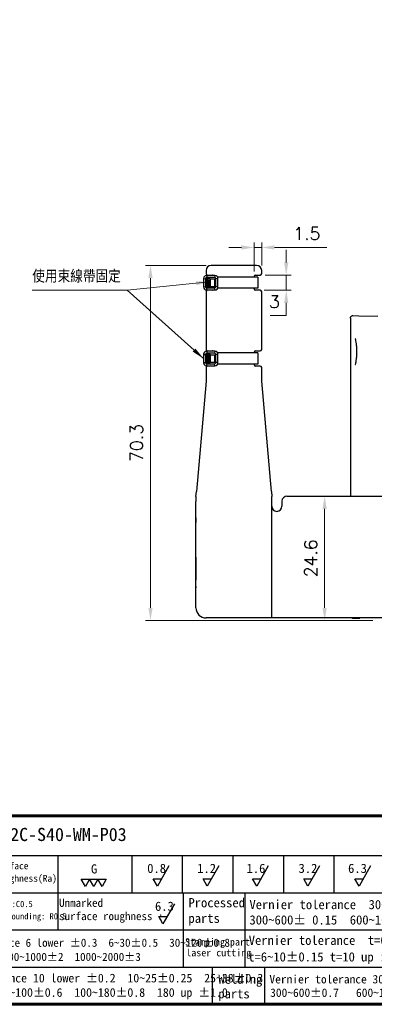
# Model space of a CAD drawing. Header units: millimetres. Extents: x 399 to 6233, y -1870 to 1602.
# Tile 503 of 656: x 5902 to 5972, y -336 to -141. Entities that reach past the tile are written whole.
import ezdxf
from ezdxf.enums import TextEntityAlignment as Align

# ---------------------------------------------------------------- set-up
doc = ezdxf.new("R2010")
doc.units = ezdxf.units.MM
doc.linetypes.add('SLD-實線', pattern=[0])
for name, color, linetype, lineweight in [('AM_0', 7, 'Continuous', 50), ('AM_5', 3, 'Continuous', 25), ('可見 (ISO)', 7, 'Continuous', 25)]:
    doc.layers.add(name, color=color, linetype=linetype, lineweight=lineweight)
doc.layers.add('BORDER', color=7, linetype='Continuous')
doc.layers.add('圖框', color=7, linetype='SLD-實線')
doc.styles.add('尺寸標註', font='romans.shx', dxfattribs={"bigfont": 'CHINESET.SHX'})
doc.styles.add('標題欄', font='txt')
doc.dimstyles.new('CNS1', dxfattribs={"dimtxt": 2.5, "dimasz": 2.5, "dimexe": 1, "dimexo": 1, "dimgap": 1.5, "dimtad": 1, "dimtoh": 1, "dimdec": 1, "dimdsep": 46, "dimtxsty": '尺寸標註', "dimcen": 0, "dimclrd": 2, "dimclre": 2, "dimclrt": 1, "dimadec": 0, "dimazin": 2, "dimtp": 0.1, "dimtm": 0.1, "dimtfac": 0.71, "dimtdec": 1, "dimtmove": 0, "dimatfit": 0, "dimfxl": 0, "dimlwd": 13, "dimlwe": 13, "dimarcsym": 0})
doc.dimstyles.new('CNS1$0', dxfattribs={"dimtxt": 2.5, "dimasz": 2.5, "dimexe": 1, "dimexo": 1, "dimgap": 1.5, "dimtad": 1, "dimtoh": 1, "dimdec": 1, "dimdsep": 46, "dimtxsty": '尺寸標註', "dimcen": 0, "dimclrd": 2, "dimclre": 2, "dimclrt": 1, "dimadec": 0, "dimazin": 2, "dimtp": 0.1, "dimtm": 0.1, "dimtfac": 0.71, "dimtdec": 1, "dimtmove": 0, "dimatfit": 0, "dimfxl": 0, "dimlwd": 13, "dimlwe": 13, "dimarcsym": 0})

# ---------------------------------------------------------------- blocks, each defined once
blk = doc.blocks.new('A4-英文圖框-橫式')
at = {"layer": 'BORDER', "color": 123, "linetype": 'Continuous', "lineweight": 60, "ltscale": 25.4}
blk.add_line((2151.7, -57.78), (2549.79, -57.78), dxfattribs=at)
at = {"layer": 'BORDER', "color": 60, "linetype": 'Continuous', "ltscale": 25.4}
for p, q in [((2151.7, -65.63), (2549.79, -65.63)), ((2291.22, -65.63), (2291.22, -80.35)), ((2305.82, -65.63), (2305.82, -72.99)), ((2315.82, -65.63), (2315.82, -72.99)), ((2325.82, -65.63), (2325.82, -72.99)), ((2335.82, -65.63), (2335.82, -72.99)), ((2345.82, -65.63), (2345.82, -72.99)), ((2151.7, -72.99), (2364.21, -72.99)), ((2315.96, -72.99), (2315.96, -80.35)), ((2328.19, -72.99), (2328.19, -80.35)), ((2151.7, -80.35), (2364.21, -80.35)), ((2315.96, -80.35), (2315.96, -87.7)), ((2328.19, -80.35), (2328.19, -87.7)), ((2151.7, -87.7), (2364.21, -87.7)), ((2321.74, -87.7), (2321.74, -95.06)), ((2332.11, -87.7), (2332.11, -95.06))]:
    blk.add_line(p, q, dxfattribs=at)
at = {"layer": 'BORDER', "color": 2, "linetype": 'Continuous', "ltscale": 25.4}
for p, q in [((2313.17, -67.68), (2310.88, -71.65)), ((2323.06, -67.68), (2320.77, -71.65)), ((2332.82, -67.68), (2330.53, -71.65)), ((2342.95, -67.68), (2340.66, -71.65)), ((2353.07, -67.68), (2350.78, -71.65)), ((2296.65, -71.76), (2295.82, -70.33)), ((2295.82, -70.33), (2297.47, -70.33)), ((2297.47, -70.33), (2296.65, -71.76)), ((2298.3, -71.76), (2297.47, -70.33)), ((2297.47, -70.33), (2299.12, -70.33)), ((2299.12, -70.33), (2298.3, -71.76)), ((2299.94, -71.76), (2299.12, -70.33)), ((2299.12, -70.33), (2300.77, -70.33)), ((2300.77, -70.33), (2299.94, -71.76)), ((2310.88, -71.65), (2310.05, -70.22)), ((2310.05, -70.22), (2311.7, -70.22)), ((2320.77, -71.65), (2319.94, -70.22)), ((2319.94, -70.22), (2321.59, -70.22)), ((2330.53, -71.65), (2329.7, -70.22)), ((2329.7, -70.22), (2331.35, -70.22)), ((2340.66, -71.65), (2339.84, -70.22)), ((2339.84, -70.22), (2341.48, -70.22)), ((2350.78, -71.65), (2349.96, -70.22)), ((2349.96, -70.22), (2351.61, -70.22)), ((2314.27, -75.17), (2311.98, -79.13)), ((2311.98, -79.13), (2311.16, -77.71)), ((2311.16, -77.71), (2312.8, -77.71))]:
    blk.add_line(p, q, dxfattribs=at)
at = {"layer": 'BORDER', "color": 123, "linetype": 'Continuous', "lineweight": 60, "ltscale": 25.4}
blk.add_lwpolyline([(2151.7, 188.79), (2555.09, 188.79), (2555.09, -95.06), (2151.7, -95.06)], close=True, dxfattribs=at)
at = {"layer": '圖框', "style": '標題欄'}
for s, height, p in [('Surface', 1.377, (2278.84, -66.96)), ('G', 1.82, (2297.75, -67.35)), ('0.8', 1.824, (2308.88, -67.24)), ('1.2', 1.824, (2318.77, -67.24)), ('1.6', 1.824, (2328.53, -67.24)), ('3.2', 1.824, (2338.81, -67.24)), ('6.3', 1.824, (2348.61, -67.24)), ('Roughness(Ra)', 1.377, (2278.84, -69.44)), ('Processed', 1.824, (2317.04, -74.04)), ('Unmarked chamfer :C0.5', 1.2273, (2267.87, -74.6)), ('Unmarked', 1.596, (2291.45, -74.18)), ('6.3', 1.824, (2310.42, -74.74)), ('Vernier tolerance  300 lower %%P0.1', 1.8237, (2329.1, -74.41)), ('Unmarked corner rounding: R0.5', 1.2273, (2267.85, -77.03)), ('surface roughness :', 1.5965, (2291.45, -76.81)), ('parts', 1.824, (2317.04, -77.12)), ('300~600%%P 0.15  600~1000%%P 0.2', 1.8237, (2329.1, -77.45)), ('Vernier tolerance  t=0.6~5%%P0.1', 1.8237, (2328.96, -81.48)), ('Vernier tolerance 6 lower %%P0.3  6~30%%P0.5  30~120%%P0.8', 1.6062, (2265.15, -82.07)), ('Stamping part', 1.4514, (2316.36, -81.99)), ('120~400%%P1.2  400~1000%%P2  1000~2000%%P3', 1.6062, (2265, -84.87)), ('laser cutting', 1.4514, (2316.61, -84.12)), ('t=6~10%%P0.15 t=10 up %%P0.2', 1.8237, (2328.87, -84.76)), ('Vernier tolerance 10 lower %%P0.2  10~25%%P0.25  25~38%%P0.3', 1.7169, (2265.25, -89.01)), ('Welding', 1.824, (2322.95, -89.17)), ('Vernier tolerance 300 lower %%P0.5  ', 1.6654, (2333.05, -89.26)), ('38~50%%P0.5  50~100%%P0.6  100~180%%P0.8  180 up %%P1.0', 1.7169, (2265.25, -91.86)), ('parts', 1.824, (2322.95, -92.06)), ('300~600%%P0.7   600~1000%%P1.0', 1.6654, (2333.19, -91.93))]:
    blk.add_text(s, height=height, dxfattribs=at).set_placement(p, align=Align.TOP_LEFT)
blk = doc.blocks.new('*D333')
at = {"layer": 'AM_5', "color": 2, "lineweight": 13}
for p, q in [((5938.9, -189.4), (5926.9, -189.4)), ((5927.9, -191.9), (5927.9, -257.18)), ((5971.9, -259.68), (5926.9, -259.68))]:
    blk.add_line(p, q, dxfattribs=at)
at = {"layer": 'AM_5', "color": 2, "lineweight": -2}
for points in [[(5927.48, -191.9), (5928.32, -191.9), (5927.9, -189.4)], [(5927.48, -257.18), (5928.32, -257.18), (5927.9, -259.68)]]:
    blk.add_solid(points, dxfattribs=at)
at = {"layer": 'Defpoints', "color": 0, "lineweight": -2}
for p in [(5939.9, -189.4), (5927.9, -259.68), (5972.9, -259.68)]:
    blk.add_point(p, dxfattribs=at)
at = {"layer": 'AM_5', "color": 1, "insert": (5925.15, -224.54), "char_height": 2.5, "attachment_point": 5, "rotation": 90, "style": '尺寸標註'}
blk.add_mtext('70.3', dxfattribs=at)
blk = doc.blocks.new('*D334')
at = {"layer": 'AM_5', "color": 2, "lineweight": 13}
for p, q in [((5955.9, -235.08), (5963.35, -235.08)), ((5962.35, -237.58), (5962.35, -257.18)), ((5971.9, -259.68), (5961.35, -259.68))]:
    blk.add_line(p, q, dxfattribs=at)
at = {"layer": 'AM_5', "color": 2, "lineweight": -2}
for points in [[(5961.93, -237.58), (5962.76, -237.58), (5962.35, -235.08)], [(5961.93, -257.18), (5962.76, -257.18), (5962.35, -259.68)]]:
    blk.add_solid(points, dxfattribs=at)
at = {"layer": 'Defpoints', "color": 0, "lineweight": -2}
for p in [(5954.9, -235.08), (5962.35, -259.68), (5972.9, -259.68)]:
    blk.add_point(p, dxfattribs=at)
at = {"layer": 'AM_5', "color": 1, "insert": (5959.6, -247.38), "char_height": 2.5, "attachment_point": 5, "rotation": 90, "style": '尺寸標註'}
blk.add_mtext('24.6', dxfattribs=at)
blk = doc.blocks.new('*D343')
at = {"layer": 'AM_5', "color": 2, "lineweight": 13}
for p, q in [((5954.75, -188.83), (5954.75, -186.33)), ((5950.6, -191.33), (5955.75, -191.33)), ((5954.75, -191.33), (5954.75, -194.33)), ((5950.41, -194.33), (5955.75, -194.33)), ((5954.75, -196.83), (5954.75, -199.33)), ((5954.75, -199.33), (5951.58, -199.33))]:
    blk.add_line(p, q, dxfattribs=at)
at = {"layer": 'AM_5', "color": 2, "lineweight": -2}
for points in [[(5954.33, -188.83), (5955.17, -188.83), (5954.75, -191.33)], [(5954.33, -196.83), (5955.17, -196.83), (5954.75, -194.33)]]:
    blk.add_solid(points, dxfattribs=at)
at = {"layer": 'Defpoints', "color": 0, "lineweight": -2}
for p in [(5949.6, -191.33), (5949.41, -194.33), (5954.75, -194.33)]:
    blk.add_point(p, dxfattribs=at)
at = {"layer": 'AM_5', "color": 1, "insert": (5952.42, -196.58), "char_height": 2.5, "attachment_point": 5, "style": '尺寸標註'}
blk.add_mtext('3', dxfattribs=at)
blk = doc.blocks.new('*D344')
at = {"layer": 'AM_5', "color": 2, "lineweight": 13}
for p, q in [((5948.4, -190.63), (5948.4, -184.86)), ((5949.9, -189.4), (5949.9, -184.86)), ((5945.9, -185.86), (5943.4, -185.86)), ((5948.4, -185.86), (5949.9, -185.86)), ((5952.4, -185.86), (5962.78, -185.86))]:
    blk.add_line(p, q, dxfattribs=at)
at = {"layer": 'AM_5', "color": 2, "lineweight": -2}
for points in [[(5945.9, -185.44), (5945.9, -186.27), (5948.4, -185.86)], [(5952.4, -185.44), (5952.4, -186.27), (5949.9, -185.86)]]:
    blk.add_solid(points, dxfattribs=at)
at = {"layer": 'Defpoints', "color": 0, "lineweight": -2}
for p in [(5949.9, -185.86), (5949.9, -190.4), (5948.4, -191.63)]:
    blk.add_point(p, dxfattribs=at)
at = {"layer": 'AM_5', "color": 1, "insert": (5958.84, -183.11), "char_height": 2.5, "attachment_point": 5, "style": '尺寸標註'}
blk.add_mtext('1.5', dxfattribs=at)

msp = doc.modelspace()

# ---------------------------------------------------------------- hatches: boundary and pattern name
h = msp.add_hatch()
h.set_pattern_fill('ANSI34', color=256, scale=0.01, angle=45)
h.set_pattern_definition([(90, (4314.59436, 720.47914), (-0.1905, 5e-17), []), (90, (4314.6261, 720.51089), (-0.1905, 5e-17), []), (90, (4314.65786, 720.54264), (-0.1905, 5e-17), []), (90, (4314.6896, 720.57439), (-0.1905, 5e-17), [])])
h.paths.add_polyline_path([(5939.681, -192.325), (5939.01, -192.225), (5939.01, -193.438), (5939.681, -193.338)])
h = msp.add_hatch()
h.set_pattern_fill('ANSI34', color=256, scale=0.01, angle=45)
h.set_pattern_definition([(90, (4314.59436, 705.47914), (-0.1905, 5e-17), []), (90, (4314.6261, 705.51089), (-0.1905, 5e-17), []), (90, (4314.65786, 705.54264), (-0.1905, 5e-17), []), (90, (4314.6896, 705.57439), (-0.1905, 5e-17), [])])
h.paths.add_polyline_path([(5939.681, -207.325), (5939.01, -207.225), (5939.01, -208.438), (5939.681, -208.338)])

# ---------------------------------------------------------------- linework, layer by layer
for p, q in [((5938.381, -191.996), (5938.381, -193.667)), ((5938.381, -191.996), (5938.781, -192.096)), ((5940.652, -191.396), (5938.981, -191.396)), ((5938.981, -191.396), (5939.081, -191.796)), ((5939.01, -192.225), (5939.681, -192.325)), ((5939.681, -192.096), (5939.681, -191.996)), ((5939.681, -192.096), (5940.652, -192.096)), ((5940.652, -191.396), (5940.552, -191.796)), ((5941.252, -191.996), (5940.852, -192.096)), ((5941.252, -193.667), (5941.252, -191.996)), ((5949.119, -191.725), (5949.119, -193.929)), ((5938.381, -193.667), (5938.781, -193.567)), ((5938.981, -194.267), (5939.081, -193.867)), ((5938.981, -194.267), (5940.652, -194.267)), ((5939.01, -193.438), (5939.681, -193.338)), ((5939.681, -193.667), (5939.081, -193.667)), ((5939.681, -193.667), (5939.681, -193.567)), ((5939.681, -193.567), (5940.652, -193.567)), ((5940.652, -194.267), (5940.552, -193.867)), ((5941.252, -193.667), (5940.852, -193.567)), ((5949.119, -193.929), (5941.192, -193.929)), ((5940.652, -206.396), (5938.981, -206.396)), ((5938.981, -206.396), (5939.081, -206.796)), ((5940.652, -206.396), (5940.552, -206.796)), ((5938.381, -206.996), (5938.381, -208.667)), ((5938.381, -206.996), (5938.781, -207.096)), ((5939.01, -207.225), (5939.681, -207.325)), ((5939.01, -208.438), (5939.681, -208.338)), ((5939.681, -207.096), (5939.681, -206.996)), ((5939.681, -207.096), (5940.652, -207.096)), ((5941.252, -206.996), (5940.852, -207.096)), ((5941.252, -208.667), (5941.252, -206.996)), ((5949.119, -206.725), (5949.119, -208.929)), ((5938.381, -208.667), (5938.781, -208.567)), ((5938.981, -209.267), (5939.081, -208.867)), ((5938.981, -209.267), (5940.652, -209.267)), ((5939.681, -208.667), (5939.081, -208.667)), ((5939.681, -208.667), (5939.681, -208.567)), ((5939.681, -208.567), (5940.652, -208.567)), ((5940.652, -209.267), (5940.552, -208.867)), ((5941.252, -208.667), (5940.852, -208.567)), ((5949.119, -208.929), (5941.192, -208.929))]:
    msp.add_line(p, q)
for points in [[(5938.781, -192.096), (5938.781, -193.567, 0.4142136), (5939.081, -193.867), (5940.552, -193.867, 0.4142136), (5940.852, -193.567), (5940.852, -192.096, 0.4142136), (5940.552, -191.796), (5939.081, -191.796, 0.4142136)], [(5938.781, -207.096), (5938.781, -208.567, 0.4142136), (5939.081, -208.867), (5940.552, -208.867, 0.4142136), (5940.852, -208.567), (5940.852, -207.096, 0.4142136), (5940.552, -206.796), (5939.081, -206.796, 0.4142136)]]:
    msp.add_lwpolyline(points, format="xyb", close=True)
for points in [[(5939.681, -191.996), (5939.081, -191.996, 0.4142136), (5938.981, -192.096), (5938.981, -193.567, 0.4142136), (5939.081, -193.667)], [(5939.681, -206.996), (5939.081, -206.996, 0.4142136), (5938.981, -207.096), (5938.981, -208.567, 0.4142136), (5939.081, -208.667)]]:
    msp.add_lwpolyline(points, format="xyb")
for points in [[(5939.681, -192.025), (5939.681, -193.638), (5939.01, -193.638), (5939.01, -192.025)], [(5939.681, -207.025), (5939.681, -208.638), (5939.01, -208.638), (5939.01, -207.025)]]:
    msp.add_lwpolyline(points, close=True)
for points in [[(5940.652, -193.567), (5940.652, -192.096)], [(5949.119, -191.725), (5941.187, -191.725)], [(5940.652, -208.567), (5940.652, -207.096)], [(5949.119, -206.725), (5941.187, -206.725)]]:
    msp.add_lwpolyline(points)
for centre, start, end in [((5938.981, -191.996), 90, 180), ((5940.652, -191.996), 0, 90), ((5938.981, -193.667), 180, 270), ((5940.652, -193.667), 270, 0), ((5938.981, -206.996), 90, 180), ((5940.652, -206.996), 0, 90), ((5938.981, -208.667), 180, 270), ((5940.652, -208.667), 270, 0)]:
    msp.add_arc(centre, 0.6, start, end)
at = {"layer": '可見 (ISO)'}
for p, q in [((5938.899, -190.399), (5938.899, -191.027)), ((5948.899, -189.399), (5939.899, -189.399)), ((5949.899, -191.027), (5949.899, -190.399)), ((5939.199, -191.327), (5940.099, -191.327)), ((5948.399, -191.725), (5948.399, -191.627)), ((5948.699, -191.327), (5949.599, -191.327)), ((5938.899, -194.627), (5938.899, -206.027)), ((5940.099, -194.327), (5939.199, -194.327)), ((5948.399, -194.027), (5948.399, -193.929)), ((5949.599, -194.327), (5948.699, -194.327)), ((5949.899, -206.027), (5949.899, -194.627)), ((5967.449, -199.845), (5967.449, -235.081)), ((5967.958, -199.345), (5969.083, -199.364)), ((5969.083, -199.364), (5972.899, -199.431)), ((5939.199, -206.327), (5940.099, -206.327)), ((5948.699, -206.327), (5949.599, -206.327)), ((5948.399, -206.725), (5948.399, -206.627)), ((5938.899, -209.627), (5938.899, -210.327)), ((5938.899, -210.327), (5938.899, -211.327)), ((5940.099, -209.327), (5939.199, -209.327)), ((5948.399, -209.027), (5948.399, -208.929)), ((5949.599, -209.327), (5948.699, -209.327)), ((5949.899, -210.327), (5949.899, -209.627)), ((5949.899, -211.327), (5949.899, -210.327)), ((5938.899, -212.327), (5936.986, -234.153)), ((5938.899, -211.327), (5938.899, -212.327)), ((5949.899, -212.327), (5949.899, -211.327)), ((5951.811, -234.153), (5949.899, -212.327)), ((5936.899, -235.153), (5936.986, -234.153)), ((5936.899, -235.153), (5936.899, -236.153)), ((5951.811, -234.153), (5951.899, -235.153)), ((5951.899, -236.153), (5951.899, -235.153)), ((5954.899, -235.081), (6052.899, -235.081)), ((5936.899, -257.181), (5936.899, -236.153)), ((5951.899, -259.181), (5951.899, -236.153)), ((5951.899, -259.181), (5951.899, -237.081)), ((5953.899, -236.081), (5953.899, -237.081)), ((5936.899, -239.391), (5936.879, -239.431)), ((5936.879, -239.431), (5936.899, -239.431)), ((5936.879, -239.431), (5936.879, -240.281)), ((5936.879, -247.131), (5936.879, -242.231)), ((5936.879, -247.131), (5936.879, -249.949)), ((5936.879, -249.949), (5936.879, -251.706)), ((5936.879, -252.981), (5936.879, -251.706)), ((5951.899, -259.181), (5938.899, -259.181)), ((6008.419, -259.181), (5951.899, -259.181)), ((5967.958, -259.217), (5969.29, -259.194)), ((5970.034, -259.181), (5969.29, -259.194))]:
    msp.add_line(p, q, dxfattribs=at)
for centre, radius, start, end in [((5939.899, -190.399), 1, 90, 180), ((5948.899, -190.399), 1, 0, 90), ((5939.199, -191.027), 0.3, 180, 270), ((5940.099, -191.627), 0.3, 50.4478, 90), ((5948.699, -191.627), 0.3, 90, 180), ((5949.599, -191.027), 0.3, 270, 0), ((5939.199, -194.627), 0.3, 90, 180), ((5940.099, -194.027), 0.3, 270, 307.02651), ((5948.699, -194.027), 0.3, 180, 270), ((5949.599, -194.627), 0.3, 0, 90), ((5939.199, -206.027), 0.3, 180, 270), ((5940.099, -206.627), 0.3, 50.4478, 90), ((5948.699, -206.627), 0.3, 90, 180), ((5949.599, -206.027), 0.3, 270, 0), ((5939.199, -209.627), 0.3, 90, 180), ((5940.099, -209.027), 0.3, 270, 307.02651), ((5948.699, -209.027), 0.3, 180, 270), ((5949.599, -209.627), 0.3, 0, 90), ((5954.899, -236.081), 1, 90, 180), ((5952.899, -237.081), 1, 180, 0), ((5937.879, -252.981), 1, 180, 191.47834), ((5938.899, -257.181), 2, 180, 270), ((5967.949, -258.717), 0.5, 248.02499, 271)]:
    msp.add_arc(centre, radius, start, end, dxfattribs=at)
for points, knots in [([(5967.449, -199.845), (5967.449, -199.791), (5967.458, -199.736), (5967.487, -199.65), (5967.503, -199.616), (5967.55, -199.538), (5967.587, -199.495), (5967.655, -199.439), (5967.683, -199.42), (5967.76, -199.378), (5967.813, -199.36), (5967.897, -199.346), (5967.928, -199.344), (5967.958, -199.345)], [0, 0, 0, 0, 0.016137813, 0.016137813, 0.027269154, 0.027269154, 0.043677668, 0.043677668, 0.053667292, 0.053667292, 0.070102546, 0.070102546, 0.079140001, 0.079140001, 0.079140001, 0.079140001]), ([(5968.699, -205.663), (5968.685, -205.393), (5968.663, -205.135), (5968.609, -204.683), (5968.576, -204.483), (5968.508, -204.171), (5968.47, -204.051), (5968.429, -203.963), (5968.418, -203.947), (5968.417, -203.947), (5968.417, -203.947), (5968.417, -203.947)], [0, 0, 0, 0, 0.08522935, 0.08522935, 0.17002885, 0.17002885, 0.25353373, 0.25353373, 0.28981566, 0.28981566, 0.29063087, 0.29063087, 0.29063087, 0.29063087]), ([(5968.417, -209.015), (5968.417, -209.015), (5968.417, -209.015), (5968.418, -209.014), (5968.426, -209.003), (5968.451, -208.954), (5968.471, -208.904), (5968.518, -208.748), (5968.546, -208.627), (5968.603, -208.313), (5968.632, -208.107), (5968.679, -207.644), (5968.697, -207.379), (5968.714, -206.97), (5968.717, -206.831), (5968.721, -206.551), (5968.721, -206.408), (5968.717, -206.063), (5968.71, -205.858), (5968.699, -205.663)], [0.04421697, 0.04421697, 0.04421697, 0.04421697, 0.04582335, 0.04582335, 0.07547831, 0.07547831, 0.12341846, 0.12341846, 0.19046962, 0.19046962, 0.27091754, 0.27091754, 0.35523941, 0.35523941, 0.39724236, 0.39724236, 0.43961143, 0.43961143, 0.50133522, 0.50133522, 0.50133522, 0.50133522]), ([(5936.879, -242.231), (5936.879, -242.183), (5936.879, -242.122), (5936.879, -242.048), (5936.879, -242.011), (5936.879, -241.971), (5936.879, -241.928), (5936.879, -241.884), (5936.879, -241.838), (5936.879, -241.788), (5936.879, -241.76), (5936.879, -241.729), (5936.879, -241.7), (5936.879, -241.466), (5936.879, -241.29), (5936.879, -241.173), (5936.879, -241.171), (5936.879, -241.17), (5936.879, -241.167), (5936.879, -240.984), (5936.879, -240.826), (5936.879, -240.694), (5936.879, -240.689), (5936.879, -240.686), (5936.879, -240.681), (5936.879, -240.602), (5936.879, -240.53), (5936.879, -240.463), (5936.879, -240.396), (5936.879, -240.336), (5936.879, -240.281)], [0, 0, 0, 0, 0.109375, 0.109375, 0.109375, 0.1640625, 0.1640625, 0.1640625, 0.21875, 0.21875, 0.21875, 0.25, 0.25, 0.25, 0.4960938, 0.4960938, 0.4960938, 0.5, 0.5, 0.5, 0.7421875, 0.7421875, 0.7421875, 0.75, 0.75, 0.75, 0.875, 0.875, 0.875, 1, 1, 1, 1]), ([(5969.168, -259.181), (5969.184, -259.185), (5969.199, -259.187), (5969.239, -259.193), (5969.264, -259.194), (5969.29, -259.194)], [0.050560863, 0.050560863, 0.050560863, 0.050560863, 0.055430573, 0.055430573, 0.063017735, 0.063017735, 0.063017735, 0.063017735])]:
    msp.add_open_spline(points, degree=3, knots=knots, dxfattribs=at)

# ---------------------------------------------------------------- block references
msp.add_blockref('A4-英文圖框-橫式', (3618.375, -240.567))

# ---------------------------------------------------------------- texts
at = {"layer": 'AM_0', "color": 1, "insert": (5904.523, -192.839), "char_height": 2.5, "attachment_point": 7, "style": '尺寸標註'}
msp.add_mtext('使用束線帶固定', dxfattribs=at)
at = {"layer": '圖框', "lineweight": 35, "style": '標題欄'}
msp.add_text('CHS2C-S40-WM-P03', height=2.60526, dxfattribs=at).set_placement((5894.83, -300.715), align=Align.TOP_LEFT)

# ---------------------------------------------------------------- dimensions: what is measured, and where the dimension line sits
at = {"layer": 'AM_5'}
dim = msp.add_linear_dim(base=(5949.899, -185.857), p1=(5948.399, -191.627), p2=(5949.899, -190.399), dimstyle='CNS1$0', override={"dimpost": '', "dimfxl": 4, "dimarcsym": 1}, dxfattribs=at)
dim.commit()
dim.dimension.update_dxf_attribs({"geometry": '*D344', "text_midpoint": (5958.839, -183.107)})
for base, p1, p2, picture, middle in [((5954.75, -194.327), (5949.599, -191.327), (5949.411, -194.327), '*D343', (5952.416, -196.577)), ((5927.899, -259.681), (5939.899, -189.399), (5972.899, -259.681), '*D333', (5925.149, -224.54))]:
    dim = msp.add_linear_dim(base=base, p1=p1, p2=p2, angle=90, dimstyle='CNS1$0', override={"dimpost": '', "dimfxl": 4, "dimarcsym": 1}, dxfattribs=at)
    dim.commit()
    dim.dimension.update_dxf_attribs({"geometry": picture, "text_midpoint": middle})
dim = msp.add_linear_dim(base=(5962.347, -259.681), p1=(5954.899, -235.081), p2=(5972.899, -259.681), angle=90, dimstyle='CNS1$0', override={"dimfxl": 4, "dimarcsym": 1}, dxfattribs=at)
dim.commit()
dim.dimension.update_dxf_attribs({"geometry": '*D334', "text_midpoint": (5962.347, -247.381), "dimtype": 160})

# ---------------------------------------------------------------- leaders
at = {"layer": 'AM_0', "annotation_type": 0, "has_hookline": 1, "hookline_direction": 1, "text_width": 17.292}
msp.add_leader([(5939.452, -192.673), (5923.314, -194.339)], dimstyle='CNS1', dxfattribs=at)
at = {"layer": 'AM_0'}
msp.add_leader([(5938.381, -207.831), (5923.314, -194.339)], dimstyle='CNS1', override={"dimgap": 1.5, "dimtad": 0, "dimfxl": 4, "dimarcsym": 1}, dxfattribs=at)

doc.saveas('drawing.dxf')
